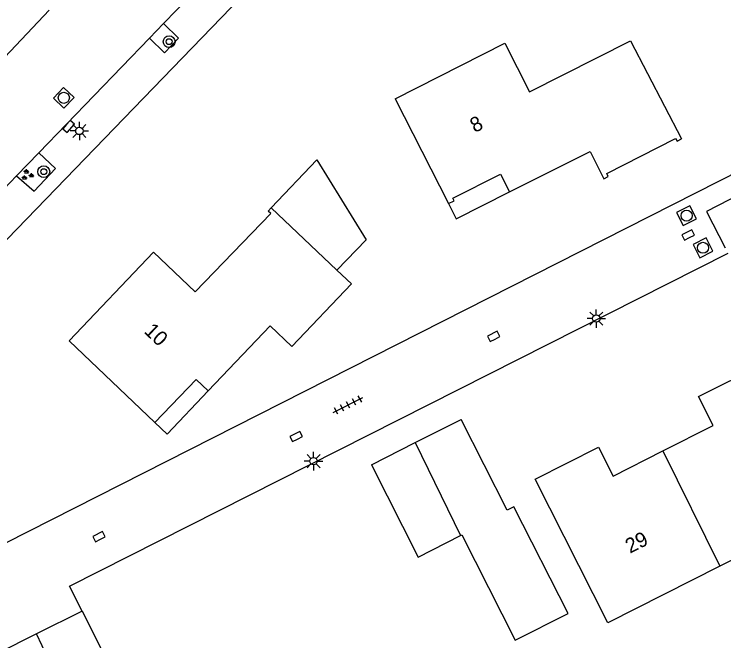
# Model space of a CAD drawing. Extents: x 128999 to 131010, y 395498 to 399007.
# Drawn here: x 130537.44 to 130585.44, y 398205.53 to 398247.94 of the extents above; entities that cross this region are included whole.
import ezdxf

# ---------------------------------------------------------------- set-up
doc = ezdxf.new("R2010")
doc.units = 0
for name, color, linetype in [('gg-anno-huisnummerreeks BGT', 7, 'Continuous'), ('gg-bbg-bijgebouw', 7, 'Continuous'), ('gg-bbg-hoofdgebouw', 7, 'Continuous'), ('gg-bbg-luifel en loopbrug', 7, 'Continuous'), ('gg-bbg-onder overbouw', 7, 'Continuous'), ('gg-bbg-pand overbouw', 7, 'Continuous'), ('gg-bbg-tussenscheiding', 7, 'Continuous'), ('gg-knt-verharding', 7, 'Continuous'), ('gt-symb-boom', 7, 'Continuous'), ('gt-symb-groenvak', 7, 'Continuous'), ('gt-symb-kolk', 7, 'Continuous'), ('gt-symb-lichtmast', 7, 'Continuous'), ('gt-symb-rioolschacht', 7, 'Continuous'), ('gt-symb-tegel verharding', 7, 'Continuous')]:
    doc.layers.add(name, color=color, linetype=linetype)

# ---------------------------------------------------------------- blocks, each defined once
blk = doc.blocks.new('gt0-KOLK')
at = {"layer": 'gt-symb-kolk'}
blk.add_lwpolyline([(0, 0), (0.375, 0), (0.375, 0.4), (-0.375, 0.4), (-0.375, 0), (0, 0)], dxfattribs=at)
blk = doc.blocks.new('gt0-LMAST')
at = {"layer": 'gt-symb-lichtmast'}
for p, q in [((-0.005, 0.246), (-0.005, 0.621)), ((-0.182, 0.173), (-0.447, 0.438)), ((0.172, 0.173), (0.437, 0.438)), ((-0.255, -0.004), (-0.63, -0.004)), ((-0.182, -0.181), (-0.447, -0.446)), ((-0.005, -0.254), (-0.005, -0.629)), ((0.437, -0.446), (0.172, -0.181)), ((0.245, -0.004), (0.62, -0.004))]:
    blk.add_line(p, q, dxfattribs=at)
blk.add_circle((-0.005, -0.004), 0.25, dxfattribs=at)
blk = doc.blocks.new('gt0-RS')
at = {"layer": 'gt-symb-rioolschacht'}
blk.add_lwpolyline([(-0.5, -0.5), (0.5, -0.5), (0.5, 0.5), (-0.5, 0.5)], close=True, dxfattribs=at)
blk.add_circle((0, 0), 0.375, dxfattribs=at)
blk = doc.blocks.new('gt0-BOOM')
at = {"layer": 'gt-symb-boom'}
for radius in [0.4, 0.2]:
    blk.add_circle((0, 0), radius, dxfattribs=at)
blk = doc.blocks.new('gt0-TEG1')
at = {"layer": 'gt-symb-tegel verharding'}
for p, q in [((-1.125, 0), (1.125, 0)), ((-0.9, -0.25), (-0.9, 0.25)), ((-0.45, -0.25), (-0.45, 0.25)), ((0, -0.25), (0, 0.25)), ((0.45, -0.25), (0.45, 0.25)), ((0.9, -0.25), (0.9, 0.25))]:
    blk.add_line(p, q, dxfattribs=at)
blk = doc.blocks.new('gt0-GRVAK')
at = {"layer": 'gt-symb-groenvak'}
for p, q in [((-0.11, 0.189), (-0.228, 0.24)), ((-0.182, 0.153), (0.088, 0.153)), ((-0.091, 0.211), (-0.156, 0.322)), ((-0.047, 0.214), (-0.047, 0.393)), ((-0.004, 0.211), (0.061, 0.322)), ((0.015, 0.189), (0.133, 0.24)), ((0.262, -0.052), (0.197, 0.059)), ((0.305, -0.049), (0.305, 0.13)), ((0.349, -0.052), (0.414, 0.059)), ((-0.245, -0.228), (-0.363, -0.177)), ((-0.318, -0.264), (-0.047, -0.264)), ((-0.226, -0.206), (-0.291, -0.095)), ((-0.183, -0.203), (-0.183, -0.024)), ((-0.139, -0.206), (-0.074, -0.095)), ((-0.12, -0.228), (-0.002, -0.177)), ((0.243, -0.074), (0.125, -0.023)), ((0.17, -0.11), (0.441, -0.11)), ((0.368, -0.074), (0.486, -0.023))]:
    blk.add_line(p, q, dxfattribs=at)

msp = doc.modelspace()

# ---------------------------------------------------------------- linework, layer by layer
at = {"layer": 'gg-bbg-bijgebouw'}
for p, q in [((130564.56, 398218.947), (130567.67, 398220.52)), ((130570.783, 398214.363), (130567.67, 398220.52)), ((130561.6, 398217.45), (130564.56, 398218.947)), ((130567.631, 398212.656), (130567.724, 398212.703)), ((130542.03, 398207.54), (130538.951, 398206.001)), ((130538.951, 398206.001), (130536.19, 398204.62))]:
    msp.add_line(p, q, dxfattribs=at)
for points in [[(130587.335, 398236.162), (130584.279, 398234.586), (130585.544, 398232.134)], [(130561.6, 398217.45), (130564.759, 398211.203), (130567.631, 398212.656)], [(130567.724, 398212.703), (130571.334, 398205.565), (130574.904, 398207.37), (130571.248, 398214.598), (130570.783, 398214.363)], [(130542.03, 398207.54), (130545.159, 398201.334), (130545.793, 398201.654), (130549.125, 398195.046), (130547.571, 398194.263)]]:
    msp.add_lwpolyline(points, dxfattribs=at)
at = {"layer": 'gg-bbg-hoofdgebouw'}
for p, q in [((130563.22, 398242.22), (130566.813, 398235.117)), ((130554.83, 398234.84), (130559.274, 398230.609)), ((130559.274, 398230.609), (130560.25, 398229.68)), ((130585.172, 398210.573), (130577.59, 398206.74))]:
    msp.add_line(p, q, dxfattribs=at)
for points in [[(130563.22, 398242.22), (130570.63, 398245.97), (130572.29, 398242.68), (130579.13, 398246.14), (130582.57, 398239.5)], [(130570.947, 398235.91), (130576.407, 398238.653), (130577.336, 398236.803), (130577.629, 398236.954), (130577.528, 398237.15), (130582.185, 398239.527), (130582.277, 398239.349), (130582.57, 398239.5)], [(130546.96, 398220.3), (130541.16, 398225.83), (130546.87, 398231.83), (130549.69, 398229.14), (130554.79, 398234.45), (130554.62, 398234.6), (130554.83, 398234.84)], [(130560.25, 398229.68), (130556.22, 398225.45), (130554.76, 398226.84), (130550.56, 398222.44)], [(130581.327, 398218.378), (130584.722, 398220.094), (130583.73, 398222.057), (130588.03, 398224.22)], [(130588.03, 398224.22), (130591.34, 398217.66), (130591.64, 398217.81), (130592.33, 398216.44), (130592.04, 398216.29), (130592.94, 398214.5), (130585.172, 398210.573)], [(130577.59, 398206.74), (130572.672, 398216.468), (130576.965, 398218.638), (130577.957, 398216.675), (130581.327, 398218.378)]]:
    msp.add_lwpolyline(points, dxfattribs=at)
at = {"layer": 'gg-bbg-luifel en loopbrug'}
msp.add_lwpolyline([(130554.83, 398234.84), (130557.918, 398238.083), (130561.246, 398232.679), (130559.274, 398230.609)], dxfattribs=at)
at = {"layer": 'gg-bbg-onder overbouw'}
for points in [[(130566.813, 398235.117), (130567.197, 398235.311), (130567.107, 398235.49), (130570.341, 398237.116), (130570.947, 398235.91)], [(130550.56, 398222.44), (130549.74, 398223.22), (130546.96, 398220.3)]]:
    msp.add_lwpolyline(points, dxfattribs=at)
at = {"layer": 'gg-bbg-pand overbouw'}
for points in [[(130566.813, 398235.117), (130567.336, 398234.083), (130570.947, 398235.91)], [(130546.96, 398220.3), (130547.777, 398219.521), (130550.56, 398222.44)]]:
    msp.add_lwpolyline(points, dxfattribs=at)
at = {"layer": 'gg-bbg-tussenscheiding'}
for p, q in [((130564.56, 398218.947), (130567.631, 398212.656)), ((130581.327, 398218.378), (130585.172, 398210.573)), ((130544.154, 398195.184), (130538.951, 398206.001))]:
    msp.add_line(p, q, dxfattribs=at)
at = {"layer": 'gg-knt-verharding'}
for p, q in [((130524.14, 398219.45), (130556.667, 398253.119)), ((130539.815, 398248.211), (130536.396, 398244.623)), ((130546.583, 398246.321), (130547.535, 398247.306)), ((130539.103, 398238.564), (130546.583, 398246.321)), ((130537.602, 398236.999), (130539.103, 398238.564)), ((130531.805, 398230.955), (130537.602, 398236.999))]:
    msp.add_line(p, q, dxfattribs=at)
for points in [[(130547.535, 398247.306), (130551.93, 398251.854), (130553.633, 398253.452)], [(130546.583, 398246.321), (130547.603, 398245.335), (130548.56, 398246.316), (130547.535, 398247.306)], [(130537.602, 398236.999), (130538.796, 398235.968), (130540.222, 398237.491), (130539.103, 398238.564)], [(130587.39, 398236.19), (130586.65, 398237.41), (130536.85, 398212.13), (130524.14, 398219.45)], [(130542.03, 398207.54), (130541.18, 398209.22), (130585.729, 398231.775)]]:
    msp.add_lwpolyline(points, dxfattribs=at)

# ---------------------------------------------------------------- block references
at = {"layer": 'gt-symb-boom'}
for p in [(130547.92, 398246.079), (130539.439, 398237.282)]:
    msp.add_blockref('gt0-BOOM', p, dxfattribs=at)
at = {"layer": 'gt-symb-groenvak'}
msp.add_blockref('gt0-GRVAK', (130538.314, 398237.057), dxfattribs=at)
at = {"layer": 'gt-symb-kolk'}
for p, rotation in [((130540.967, 398240.473), -131.30991847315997), ((130583.115, 398232.824), 26.872538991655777), ((130569.965, 398225.951), 26.872538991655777), ((130556.6, 398219.179), 26.872538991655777), ((130543.268, 398212.408), 26.872538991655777)]:
    msp.add_blockref('gt0-KOLK', p, dxfattribs=dict(at, rotation=rotation))
at = {"layer": 'gt-symb-lichtmast'}
for p in [(130541.854, 398240.042), (130576.821, 398227.343), (130557.694, 398217.694)]:
    msp.add_blockref('gt0-LMAST', p, dxfattribs=at)
at = {"layer": 'gt-symb-rioolschacht'}
for p, rotation in [((130540.795, 398242.281), 46.053410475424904), ((130582.923, 398234.307), 26.923625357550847), ((130584.031, 398232.131), 26.92362535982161)]:
    msp.add_blockref('gt0-RS', p, dxfattribs=dict(at, rotation=rotation))
at = {"layer": 'gt-symb-tegel verharding', "rotation": 26.923625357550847}
msp.add_blockref('gt0-TEG1', (130560.029, 398221.49), dxfattribs=at)

# ---------------------------------------------------------------- texts
at = {"layer": 'gg-anno-huisnummerreeks BGT'}
for s, rotation, p in [('8', 26.9, (130568.591, 398239.894)), ('10', 316.4, (130546.168, 398226.418)), ('29', 26.8, (130579.094, 398211.422))]:
    msp.add_text(s, height=1, rotation=rotation, dxfattribs=at).set_placement(p)

doc.saveas('drawing.dxf')
